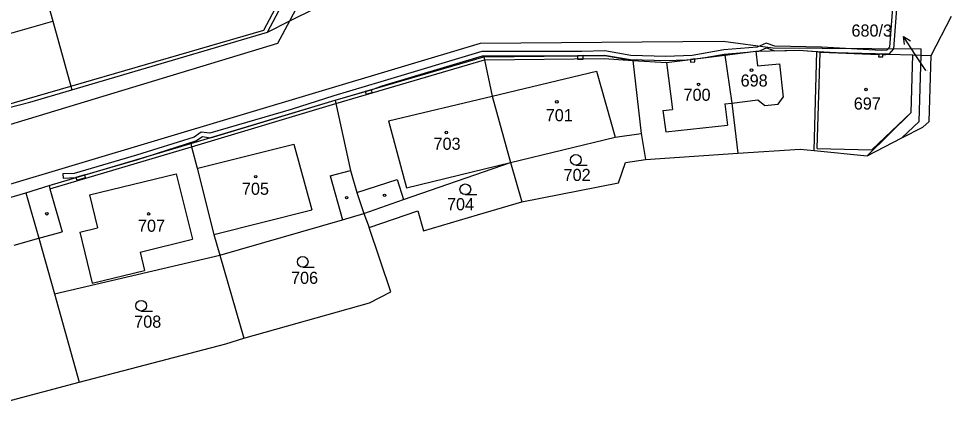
# Model space of a CAD drawing. Extents: x -785744 to -782822, y -1067550 to -1063910.
# Drawn here: x -783282.6 to -783151.8, y -1065714.9 to -1065658.6 of the extents above; entities that cross this region are included whole.
import ezdxf

# ---------------------------------------------------------------- set-up
doc = ezdxf.new("R2010")
doc.units = 0
for name, color, linetype in [('Hranice kat_území', 7, 'Continuous'), ('Hranice parcel', 7, 'Continuous'), ('Parcelní čísla', 7, 'Continuous'), ('Pop_ČP_popisy', 7, 'Continuous'), ('Vnitřní kresba', 7, 'Continuous'), ('Věcná břemena k části', 7, 'Continuous'), ('Značky budov', 7, 'Continuous'), ('Značky kultur', 7, 'Continuous')]:
    doc.layers.add(name, color=color, linetype=linetype)

msp = doc.modelspace()

# ---------------------------------------------------------------- linework, layer by layer
at = {"layer": 'Hranice kat_území'}
msp.add_lwpolyline([(-783293.84, -1065714.87), (-783274.13, -1065709.64), (-783253.53, -1065704.29), (-783251, -1065703.47), (-783233.38, -1065698.52), (-783230.38, -1065696.98), (-783233.44, -1065687.93), (-783226.58, -1065685.59), (-783225.79, -1065688.43), (-783218.22, -1065686.19), (-783211.99, -1065684.35), (-783198.46, -1065681.68), (-783197.47, -1065678.81), (-783194.66, -1065678.42), (-783181.72, -1065677.5), (-783172.99, -1065676.95), (-783171, -1065677.14), (-783163.55, -1065677.87), (-783158.71, -1065675.36), (-783155.76, -1065673.88), (-783154.87, -1065673.06), (-783154.61, -1065663.8), (-783151.76, -1065658.31)], dxfattribs=at)
at = {"layer": 'Hranice parcel'}
for points in [[(-783244.57, -1065658.97), (-783237.66, -1065655.48)], [(-783247.67, -1065660.54), (-783245.66, -1065656.74)], [(-783247.67, -1065660.54), (-783244.57, -1065658.97)], [(-783275.13, -1065668.61), (-783247.67, -1065660.54)], [(-783217.34, -1065663.99), (-783200.36, -1065663.8)], [(-783200.36, -1065663.8), (-783196.46, -1065664.5)], [(-783191.7, -1065664.78), (-783183.55, -1065663.76)], [(-783183.55, -1065663.76), (-783179.2, -1065663.22)], [(-783183.55, -1065663.76), (-783182.57, -1065670.49)], [(-783179.2, -1065663.22), (-783173.12, -1065663.08)], [(-783173.12, -1065663.08), (-783170.63, -1065663.27)], [(-783171, -1065677.14), (-783170.63, -1065663.27)], [(-783170.63, -1065663.27), (-783170.18, -1065663.34)], [(-783170.18, -1065663.34), (-783167.68, -1065663.44)], [(-783167.68, -1065663.44), (-783157.16, -1065663.7)], [(-783157.39, -1065671.81), (-783157.16, -1065663.7)], [(-783157.16, -1065663.7), (-783156.01, -1065663.78)], [(-783156.01, -1065663.78), (-783154.61, -1065663.8)], [(-783238.19, -1065670.1), (-783217.34, -1065663.99)], [(-783217.34, -1065663.99), (-783217.24, -1065664.42)], [(-783217.24, -1065664.42), (-783216.19, -1065669.51)], [(-783196.46, -1065664.5), (-783195.26, -1065674.77)], [(-783196.46, -1065664.5), (-783191.7, -1065664.78)], [(-783281.02, -1065670.34), (-783275.13, -1065668.61)], [(-783298.7, -1065674.89), (-783281.02, -1065670.34)], [(-783258.44, -1065676.18), (-783238.19, -1065670.1)], [(-783238.19, -1065670.1), (-783238.09, -1065670.54)], [(-783216.19, -1065669.51), (-783213.61, -1065678.84)], [(-783238.09, -1065670.54), (-783236.03, -1065679.95)], [(-783182.57, -1065670.49), (-783181.72, -1065677.5)], [(-783163.55, -1065677.87), (-783157.39, -1065671.81)], [(-783213.61, -1065678.84), (-783198.93, -1065675.29)], [(-783198.93, -1065675.29), (-783195.26, -1065674.77)], [(-783195.26, -1065674.77), (-783194.66, -1065678.42)], [(-783278.34, -1065682.07), (-783258.44, -1065676.18)], [(-783258.44, -1065676.18), (-783258.33, -1065676.61)], [(-783258.33, -1065676.61), (-783257.56, -1065679.64)], [(-783228.63, -1065684), (-783213.61, -1065678.84)], [(-783213.61, -1065678.84), (-783211.99, -1065684.35)], [(-783257.56, -1065679.64), (-783255.23, -1065688.93)], [(-783236.03, -1065679.95), (-783235.14, -1065683.02)], [(-783281.6, -1065683.09), (-783278.34, -1065682.07)], [(-783285.09, -1065684.11), (-783281.6, -1065683.09)], [(-783281.6, -1065683.09), (-783279.79, -1065689.46)], [(-783235.14, -1065683.02), (-783234.19, -1065685.98)], [(-783234.19, -1065685.98), (-783228.63, -1065684)], [(-783237.19, -1065686.88), (-783234.19, -1065685.98)], [(-783234.19, -1065685.98), (-783233.44, -1065687.93)], [(-783254.37, -1065691.85), (-783237.19, -1065686.88)], [(-783283.25, -1065690.42), (-783279.79, -1065689.46)], [(-783279.79, -1065689.46), (-783277.56, -1065697.27)], [(-783255.23, -1065688.93), (-783254.37, -1065691.85)], [(-783277.56, -1065697.27), (-783254.37, -1065691.85)], [(-783254.37, -1065691.85), (-783251, -1065703.47)], [(-783277.56, -1065697.27), (-783274.13, -1065709.64)]]:
    msp.add_lwpolyline(points, dxfattribs=at)
at = {"layer": 'Pop_ČP_popisy'}
msp.add_line((-783156.83, -1065663.68), (-783158.46, -1065661.16), dxfattribs=at)
for points in [[(-783158.34, -1065662.28), (-783158.46, -1065661.16), (-783157.5, -1065661.73)], [(-783155.36, -1065665.93), (-783156.83, -1065663.68)]]:
    msp.add_lwpolyline(points, dxfattribs=at)
at = {"layer": 'Vnitřní kresba'}
for points in [[(-783279.75, -1065651.93), (-783277.8, -1065658.98)], [(-783248.21, -1065660.25), (-783246.2, -1065656.45)], [(-783244.57, -1065658.97), (-783243.51, -1065656.98)], [(-783298.78, -1065665), (-783277.8, -1065658.98)], [(-783277.8, -1065658.98), (-783275.27, -1065668.1)], [(-783246.23, -1065662.1), (-783244.57, -1065658.97)], [(-783275.27, -1065668.1), (-783248.21, -1065660.25)], [(-783342.12, -1065699.3), (-783217.82, -1065662.09)], [(-783308.37, -1065680.94), (-783246.23, -1065662.1)], [(-783217.82, -1065662.09), (-783183.78, -1065661.8)], [(-783183.78, -1065661.8), (-783176.78, -1065662.72)], [(-783179.2, -1065663.22), (-783178.97, -1065665.26)], [(-783176.78, -1065662.72), (-783155.98, -1065662.88)], [(-783170.59, -1065676.86), (-783170.18, -1065663.34)], [(-783156.29, -1065673.06), (-783156.01, -1065663.78)], [(-783156.01, -1065663.78), (-783155.98, -1065662.88)], [(-783238.09, -1065670.54), (-783217.24, -1065664.42)], [(-783217.24, -1065664.42), (-783200.44, -1065664.25)], [(-783200.44, -1065664.25), (-783196.46, -1065664.5)], [(-783191.7, -1065664.78), (-783190.88, -1065671.38)], [(-783178.97, -1065665.26), (-783175.85, -1065664.97)], [(-783175.85, -1065664.97), (-783175.37, -1065669.64)], [(-783216.19, -1065669.51), (-783201.55, -1065665.99)], [(-783201.55, -1065665.99), (-783198.93, -1065675.29)], [(-783298.7, -1065674.89), (-783275.27, -1065668.1)], [(-783275.27, -1065668.1), (-783275.13, -1065668.61)], [(-783230.74, -1065672.96), (-783216.19, -1065669.51)], [(-783182.57, -1065670.49), (-783178.89, -1065670.05)], [(-783178.89, -1065670.05), (-783177.94, -1065670.85)], [(-783176.05, -1065670.62), (-783175.37, -1065669.64)], [(-783258.33, -1065676.61), (-783238.09, -1065670.54)], [(-783192.22, -1065671.55), (-783190.88, -1065671.38)], [(-783192.22, -1065671.55), (-783191.8, -1065674.52)], [(-783183.53, -1065670.6), (-783182.57, -1065670.49)], [(-783183.53, -1065670.6), (-783183.15, -1065673.57)], [(-783177.94, -1065670.85), (-783176.05, -1065670.62)], [(-783230.74, -1065672.96), (-783228.19, -1065682.37)], [(-783162.91, -1065677.05), (-783157.39, -1065671.81)], [(-783191.8, -1065674.52), (-783183.15, -1065673.57)], [(-783158.71, -1065675.36), (-783156.29, -1065673.06)], [(-783278.21, -1065682.5), (-783258.33, -1065676.61)], [(-783257.45, -1065679.62), (-783243.98, -1065676.24)], [(-783243.98, -1065676.24), (-783241.45, -1065685.47)], [(-783170.59, -1065676.86), (-783162.91, -1065677.05)], [(-783228.19, -1065682.37), (-783213.61, -1065678.84)], [(-783272.64, -1065683.36), (-783260.51, -1065680.41)], [(-783260.51, -1065680.41), (-783258.23, -1065689.59)], [(-783257.56, -1065679.64), (-783257.45, -1065679.62)], [(-783238.9, -1065680.7), (-783236.03, -1065679.95)], [(-783238.9, -1065680.7), (-783237.19, -1065686.88)], [(-783278.34, -1065682.07), (-783278.21, -1065682.5)], [(-783235.14, -1065683.02), (-783229.5, -1065681.21)], [(-783229.5, -1065681.21), (-783228.63, -1065684)], [(-783278.21, -1065682.5), (-783276.48, -1065688.54)], [(-783272.64, -1065683.36), (-783271.52, -1065687.98)], [(-783255.23, -1065688.93), (-783241.45, -1065685.47)], [(-783279.79, -1065689.46), (-783276.48, -1065688.54)], [(-783274.02, -1065688.59), (-783271.52, -1065687.98)], [(-783274.02, -1065688.59), (-783272.29, -1065695.77)], [(-783265.55, -1065691.41), (-783258.23, -1065689.59)], [(-783265.55, -1065691.41), (-783264.93, -1065693.96)], [(-783272.29, -1065695.77), (-783264.93, -1065693.96)]]:
    msp.add_lwpolyline(points, dxfattribs=at)
at = {"layer": 'Věcná břemena k části'}
for points in [[(-783159.93, -1065655.82), (-783160.43, -1065662.62)], [(-783159.85, -1065662.86), (-783159.33, -1065655.96)], [(-783177.72, -1065662.08), (-783178.99, -1065662.65)], [(-783176.52, -1065662.51), (-783177.72, -1065662.08)], [(-783169.99, -1065662.66), (-783176.52, -1065662.51)], [(-783217.61, -1065663.27), (-783231.8, -1065667.51)], [(-783203.59, -1065663.25), (-783217.61, -1065663.27)], [(-783204.19, -1065663.84), (-783203.4, -1065663.83)], [(-783203.4, -1065663.83), (-783204.19, -1065663.84)], [(-783200.38, -1065663.15), (-783203.59, -1065663.25)], [(-783203.4, -1065663.83), (-783200.42, -1065663.75)], [(-783203.4, -1065664.34), (-783203.4, -1065663.83)], [(-783200.42, -1065663.75), (-783196.77, -1065664.39)], [(-783196.71, -1065663.79), (-783200.38, -1065663.15)], [(-783191.81, -1065663.93), (-783196.71, -1065663.79)], [(-783188.12, -1065663.8), (-783191.81, -1065663.93)], [(-783183.69, -1065663.01), (-783188.12, -1065663.8)], [(-783186.3, -1065664.1), (-783183.61, -1065663.61)], [(-783178.99, -1065662.65), (-783183.69, -1065663.01)], [(-783183.61, -1065663.61), (-783180.36, -1065663.36)], [(-783180.36, -1065663.36), (-783179.2, -1065663.22)], [(-783179.2, -1065663.22), (-783178.76, -1065663.21)], [(-783178.76, -1065663.21), (-783177.7, -1065662.72)], [(-783177.7, -1065662.72), (-783176.5, -1065663.16)], [(-783176.5, -1065663.16), (-783173.12, -1065663.08)], [(-783173.12, -1065663.08), (-783171.33, -1065663.22)], [(-783171.33, -1065663.22), (-783166.25, -1065663.48)], [(-783161.61, -1065663.09), (-783169.99, -1065662.66)], [(-783166.25, -1065663.48), (-783167.68, -1065663.44)], [(-783167.68, -1065663.44), (-783161.95, -1065663.69)], [(-783166.25, -1065663.48), (-783160.5, -1065663.62)], [(-783160.5, -1065663.62), (-783166.25, -1065663.48)], [(-783161.95, -1065663.69), (-783161.97, -1065663.99)], [(-783160.81, -1065663.06), (-783161.61, -1065663.09)], [(-783161.37, -1065664), (-783161.35, -1065663.7)], [(-783161.35, -1065663.7), (-783160.5, -1065663.62)], [(-783160.43, -1065662.62), (-783160.81, -1065663.06)], [(-783160.5, -1065663.62), (-783159.85, -1065662.86)], [(-783231.62, -1065668.09), (-783217.52, -1065663.88)], [(-783217.52, -1065663.88), (-783204.19, -1065663.84)], [(-783204.19, -1065663.84), (-783204.19, -1065664.34)], [(-783204.19, -1065664.34), (-783203.4, -1065664.34)], [(-783196.77, -1065664.39), (-783191.81, -1065664.53)], [(-783191.81, -1065664.53), (-783188.89, -1065664.43)], [(-783188.89, -1065664.43), (-783188.36, -1065664.36)], [(-783188.36, -1065664.36), (-783187.76, -1065664.29)], [(-783187.76, -1065664.29), (-783188.36, -1065664.36)], [(-783188.36, -1065664.36), (-783188.35, -1065664.76)], [(-783188.35, -1065664.76), (-783187.75, -1065664.7)], [(-783187.76, -1065664.29), (-783186.3, -1065664.1)], [(-783187.75, -1065664.7), (-783187.76, -1065664.29)], [(-783161.97, -1065663.99), (-783161.37, -1065664)], [(-783231.8, -1065667.51), (-783238.37, -1065669.47)], [(-783238.19, -1065670.1), (-783233.98, -1065668.87)], [(-783233.11, -1065668.61), (-783233.98, -1065668.87)], [(-783233.98, -1065668.87), (-783233.11, -1065668.61)], [(-783233.98, -1065668.87), (-783233.86, -1065669.26)], [(-783233.86, -1065669.26), (-783233, -1065669)], [(-783233.11, -1065668.61), (-783231.62, -1065668.09)], [(-783233, -1065669), (-783233.11, -1065668.61)], [(-783255.69, -1065675.35), (-783238.19, -1065670.1)], [(-783238.37, -1065669.47), (-783244.36, -1065671.38)], [(-783244.36, -1065671.38), (-783255.76, -1065674.7)], [(-783257.99, -1065675.26), (-783266.08, -1065677.81)], [(-783256.99, -1065674.56), (-783257.99, -1065675.26)], [(-783257.73, -1065675.8), (-783256.83, -1065675.18)], [(-783255.76, -1065674.7), (-783256.99, -1065674.56)], [(-783256.83, -1065675.18), (-783255.69, -1065675.35)], [(-783265.9, -1065678.39), (-783257.73, -1065675.8)], [(-783266.08, -1065677.81), (-783274.79, -1065680.35)], [(-783273.31, -1065680.58), (-783265.9, -1065678.39)], [(-783274.79, -1065680.35), (-783276.38, -1065680.43)], [(-783276.38, -1065680.43), (-783276.34, -1065681.03)], [(-783273.31, -1065680.58), (-783274.56, -1065680.95)], [(-783274.56, -1065680.95), (-783273.31, -1065680.58)], [(-783273.2, -1065680.93), (-783273.31, -1065680.58)], [(-783276.34, -1065681.03), (-783274.56, -1065680.95)], [(-783274.56, -1065680.95), (-783274.44, -1065681.32)], [(-783274.44, -1065681.32), (-783273.2, -1065680.93)]]:
    msp.add_lwpolyline(points, dxfattribs=at)
at = {"layer": 'Značky budov'}
for centre in [(-783179.8, -1065665.87), (-783187.22, -1065667.87), (-783163.73, -1065668.58), (-783207.1, -1065670.31), (-783222.61, -1065674.62), (-783249.34, -1065680.82), (-783231.27, -1065683.44), (-783236.59, -1065683.75), (-783278.65, -1065686.02), (-783264.37, -1065686.04)]:
    msp.add_circle(centre, 0.175, dxfattribs=at)
at = {"layer": 'Značky kultur'}
for p, q in [((-783204.43, -1065679.2), (-783202.83, -1065679.2)), ((-783219.94, -1065683.34), (-783218.34, -1065683.34)), ((-783242.75, -1065693.52), (-783241.15, -1065693.52)), ((-783265.41, -1065699.67), (-783263.81, -1065699.67))]:
    msp.add_line(p, q, dxfattribs=at)
for centre in [(-783204.43, -1065678.45), (-783219.94, -1065682.59), (-783242.75, -1065692.77), (-783265.41, -1065698.92)]:
    msp.add_circle(centre, 0.75, dxfattribs=at)

# ---------------------------------------------------------------- texts
at = {"layer": 'Parcelní čísla'}
for s, height, p in [('698', 1.7, (-783181.32, -1065668.17)), ('680/3', 0.1, (-783155.36, -1065665.93)), ('700', 1.7, (-783189.33, -1065670.17)), ('697', 1.7, (-783165.45, -1065671.4)), ('701', 1.7, (-783208.66, -1065673.04)), ('703', 1.7, (-783224.4, -1065677.04)), ('702', 1.7, (-783206.15, -1065681.42)), ('705', 1.7, (-783251.28, -1065683.36)), ('704', 1.7, (-783222.51, -1065685.53)), ('707', 1.7, (-783265.86, -1065688.55)), ('706', 1.7, (-783244.39, -1065695.86)), ('708', 1.7, (-783266.39, -1065702.01))]:
    msp.add_text(s, height=height, dxfattribs=at).set_placement(p)
at = {"layer": 'Pop_ČP_popisy'}
msp.add_text('680/3', height=1.7, dxfattribs=at).set_placement((-783165.77, -1065661.16))

doc.saveas('drawing.dxf')
